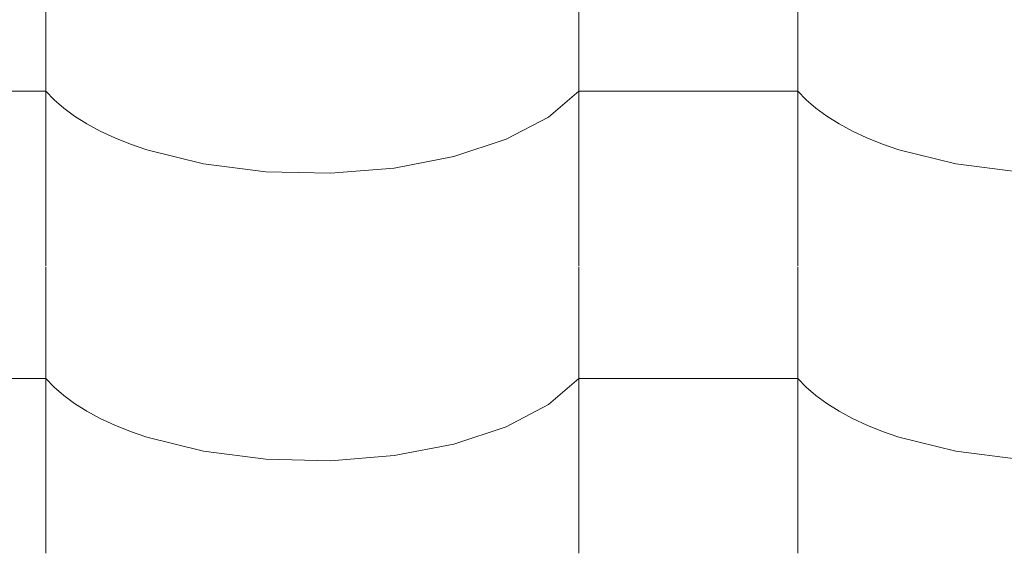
# Model space of a CAD drawing. Header units: millimetres. Extents: x -36478 to 31050, y -14815 to 11827.
# Tile 415 of 656: x -11244 to -11028, y 10681 to 10798. Entities that reach past the tile are written whole.
import ezdxf

# ---------------------------------------------------------------- set-up
doc = ezdxf.new("R2010")
doc.units = ezdxf.units.MM
doc.header["$MEASUREMENT"] = 0
doc.layers.add('Nové_Výplně - Povrchové', color=7, linetype='Continuous')

# ---------------------------------------------------------------- blocks, each defined once
blk = doc.blocks.new('*X13')
at = {"layer": 'Nové_Výplně - Povrchové', "color": 21, "linetype": 'Continuous', "lineweight": 20, "true_color": 0xffaaaa}
for p, q in [((-11238.69, 10806.8), (-11238.69, 10743.92)), ((-11121.72, 10806.8), (-11121.72, 10743.92)), ((-11073.69, 10806.8), (-11073.69, 10743.92)), ((-11238.69, 10782.27), (-11262.71, 10782.27)), ((-11238.69, 10782.27), (-11236.86, 10780.38)), ((-11236.86, 10780.38), (-11234.74, 10778.55)), ((-11128.39, 10776.58), (-11121.72, 10782.27)), ((-11097.71, 10782.27), (-11121.72, 10782.27)), ((-11073.69, 10782.27), (-11097.71, 10782.27)), ((-11073.69, 10782.27), (-11071.86, 10780.38)), ((-11071.86, 10780.38), (-11069.74, 10778.55)), ((-11234.74, 10778.55), (-11232.34, 10776.79)), ((-11069.74, 10778.55), (-11067.34, 10776.79)), ((-11232.34, 10776.79), (-11229.65, 10775.12)), ((-11137.7, 10771.72), (-11128.39, 10776.58)), ((-11067.34, 10776.79), (-11064.65, 10775.12)), ((-11229.65, 10775.12), (-11226.71, 10773.54)), ((-11064.65, 10775.12), (-11061.71, 10773.54)), ((-11226.71, 10773.54), (-11223.53, 10772.06)), ((-11223.53, 10772.06), (-11220.12, 10770.69)), ((-11149.18, 10767.92), (-11137.7, 10771.72)), ((-11061.71, 10773.54), (-11058.53, 10772.06)), ((-11058.53, 10772.06), (-11055.12, 10770.69)), ((-11220.12, 10770.69), (-11216.5, 10769.44)), ((-11055.12, 10770.69), (-11051.5, 10769.44)), ((-11216.5, 10769.44), (-11204.05, 10766.34)), ((-11162.24, 10765.39), (-11149.18, 10767.92)), ((-11051.5, 10769.44), (-11039.05, 10766.34)), ((-11204.05, 10766.34), (-11190.39, 10764.58)), ((-11176.21, 10764.26), (-11162.24, 10765.39)), ((-11039.05, 10766.34), (-11025.39, 10764.58)), ((-11190.39, 10764.58), (-11176.21, 10764.26)), ((-11238.69, 10743.7), (-11238.69, 10680.82)), ((-11121.72, 10743.7), (-11121.72, 10680.82)), ((-11073.69, 10743.7), (-11073.69, 10680.82)), ((-11238.69, 10719.17), (-11262.71, 10719.17)), ((-11238.69, 10719.17), (-11236.86, 10717.27)), ((-11128.39, 10713.48), (-11121.72, 10719.17)), ((-11097.71, 10719.17), (-11121.72, 10719.17)), ((-11073.69, 10719.17), (-11097.71, 10719.17)), ((-11073.69, 10719.17), (-11071.86, 10717.27)), ((-11236.86, 10717.27), (-11234.74, 10715.44)), ((-11071.86, 10717.27), (-11069.74, 10715.44)), ((-11234.74, 10715.44), (-11232.34, 10713.69)), ((-11232.34, 10713.69), (-11229.65, 10712.01)), ((-11137.7, 10708.61), (-11128.39, 10713.48)), ((-11069.74, 10715.44), (-11067.34, 10713.69)), ((-11067.34, 10713.69), (-11064.65, 10712.01)), ((-11229.65, 10712.01), (-11226.71, 10710.44)), ((-11064.65, 10712.01), (-11061.71, 10710.44)), ((-11226.71, 10710.44), (-11223.53, 10708.96)), ((-11061.71, 10710.44), (-11058.53, 10708.96)), ((-11223.53, 10708.96), (-11220.12, 10707.59)), ((-11220.12, 10707.59), (-11216.5, 10706.33)), ((-11149.18, 10704.82), (-11137.7, 10708.61)), ((-11058.53, 10708.96), (-11055.12, 10707.59)), ((-11055.12, 10707.59), (-11051.5, 10706.33)), ((-11216.5, 10706.33), (-11204.05, 10703.23)), ((-11162.24, 10702.29), (-11149.18, 10704.82)), ((-11051.5, 10706.33), (-11039.05, 10703.23)), ((-11204.05, 10703.23), (-11190.39, 10701.48)), ((-11039.05, 10703.23), (-11025.39, 10701.48)), ((-11190.39, 10701.48), (-11176.21, 10701.16)), ((-11176.21, 10701.16), (-11162.24, 10702.29))]:
    blk.add_line(p, q, dxfattribs=at)
blk = doc.blocks.new('výplň_6_1', base_point=(0, 0))
at = {"layer": 'Nové_Výplně - Povrchové', "color": 21, "linetype": 'Continuous', "lineweight": 20, "true_color": 0xffaaaa}
blk.add_blockref('*X13', (0, 0), dxfattribs=at)

msp = doc.modelspace()

# ---------------------------------------------------------------- block references
at = {"layer": 'Nové_Výplně - Povrchové', "color": 21, "linetype": 'Continuous', "lineweight": 20, "true_color": 0xffaaaa}
msp.add_blockref('výplň_6_1', (0, 0), dxfattribs=at)

doc.saveas('drawing.dxf')
